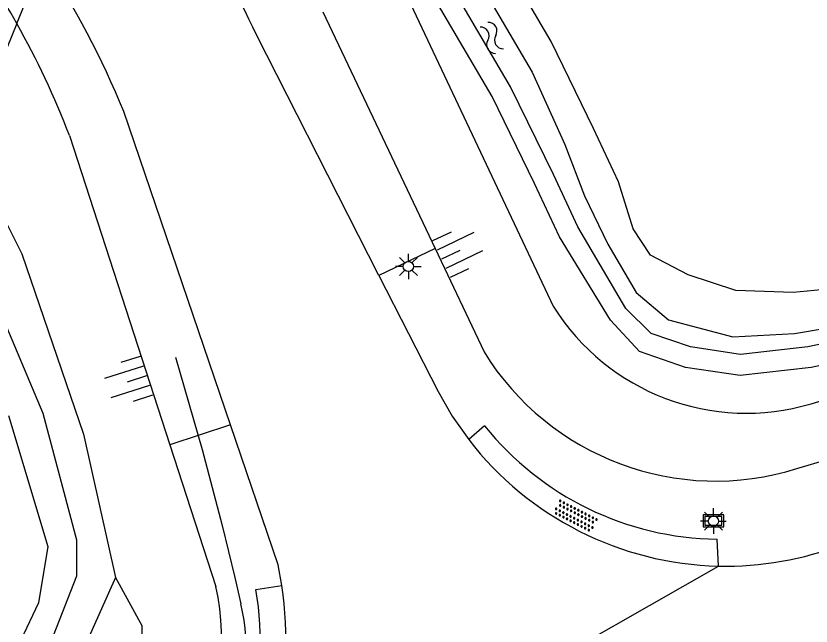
# Model space of a CAD drawing. Extents: x 124000 to 128010, y 398999 to 403000.
# Drawn here: x 124912.93 to 124951.95, y 402909.83 to 402939.78 of the extents above; entities that cross this region are included whole.
import ezdxf

# ---------------------------------------------------------------- set-up
doc = ezdxf.new("R2010")
doc.units = 0
for name, color, linetype in [('gg-knt-BGT kruinlijn', 7, 'Continuous'), ('gg-knt-bovenkant onderkant talud', 7, 'Continuous'), ('gg-knt-verharding', 7, 'Continuous'), ('gg-kntw-bovenkant insteek waterloop', 7, 'Continuous'), ('gg-kntw-waterlijn', 7, 'Continuous'), ('gt-grn-vlakafsluiter', 7, 'Continuous'), ('gt-grn-weggrens', 7, 'Continuous'), ('gt-knt-geleideconstructie', 7, 'Continuous'), ('gt-symb-bord', 7, 'Continuous'), ('gt-symb-lichtmast', 7, 'Continuous'), ('gt-symb-overige verharding', 7, 'Continuous'), ('gt-symb-talud symbool', 7, 'Continuous'), ('gt-symb-watersymbool', 7, 'Continuous'), ('gx-grn-maaiveld', 7, 'Continuous')]:
    doc.layers.add(name, color=color, linetype=linetype)

# ---------------------------------------------------------------- blocks, each defined once
blk = doc.blocks.new('gt0-BORD')
at = {"layer": 'gt-symb-bord'}
blk.add_lwpolyline([(-0.5, 0.295), (-0.5, -0.295), (0.5, -0.295), (0.5, 0.295), (-0.5, 0.295)], dxfattribs=at)
blk.add_lwpolyline([(-0.417, -0.212), (0.417, -0.212), (0.417, 0.212), (-0.417, 0.212)], close=True, dxfattribs=at)
blk = doc.blocks.new('gt0-LMAST')
at = {"layer": 'gt-symb-lichtmast'}
for p, q in [((-0.182, 0.173), (-0.447, 0.438)), ((-0.005, 0.246), (-0.005, 0.621)), ((0.172, 0.173), (0.437, 0.438)), ((-0.255, -0.004), (-0.63, -0.004)), ((-0.182, -0.181), (-0.447, -0.446)), ((-0.005, -0.254), (-0.005, -0.629)), ((0.437, -0.446), (0.172, -0.181)), ((0.245, -0.004), (0.62, -0.004))]:
    blk.add_line(p, q, dxfattribs=at)
blk.add_circle((-0.005, -0.004), 0.25, dxfattribs=at)
blk = doc.blocks.new('gt0-OVH')
at = {"layer": 'gt-symb-overige verharding'}
for points in [[(-0.972, 0.298), (-0.967, 0.308), (-0.965, 0.319), (-0.966, 0.33), (-0.971, 0.34), (-0.978, 0.348), (-0.988, 0.353), (-0.999, 0.355), (-1.01, 0.354), (-1.02, 0.349), (-1.028, 0.342), (-1.033, 0.332), (-1.035, 0.321), (-1.034, 0.31), (-1.029, 0.3), (-1.022, 0.292), (-1.012, 0.287), (-1.001, 0.285), (-0.99, 0.286), (-0.98, 0.291)], [(-0.872, 0.106), (-0.867, 0.116), (-0.865, 0.126), (-0.866, 0.137), (-0.871, 0.147), (-0.878, 0.156), (-0.888, 0.161), (-0.899, 0.163), (-0.91, 0.162), (-0.92, 0.157), (-0.928, 0.15), (-0.933, 0.14), (-0.935, 0.129), (-0.934, 0.118), (-0.929, 0.108), (-0.922, 0.1), (-0.912, 0.095), (-0.901, 0.092), (-0.89, 0.094), (-0.88, 0.098)], [(-0.772, 0.298), (-0.767, 0.308), (-0.765, 0.319), (-0.766, 0.33), (-0.771, 0.34), (-0.778, 0.348), (-0.788, 0.353), (-0.799, 0.355), (-0.81, 0.354), (-0.82, 0.349), (-0.828, 0.342), (-0.833, 0.332), (-0.835, 0.321), (-0.834, 0.31), (-0.829, 0.3), (-0.822, 0.292), (-0.812, 0.287), (-0.801, 0.285), (-0.79, 0.286), (-0.78, 0.291)], [(-0.672, 0.106), (-0.667, 0.116), (-0.665, 0.126), (-0.666, 0.137), (-0.671, 0.147), (-0.678, 0.156), (-0.688, 0.161), (-0.699, 0.163), (-0.71, 0.162), (-0.72, 0.157), (-0.728, 0.15), (-0.733, 0.14), (-0.735, 0.129), (-0.734, 0.118), (-0.729, 0.108), (-0.722, 0.1), (-0.712, 0.095), (-0.701, 0.092), (-0.69, 0.094), (-0.68, 0.098)], [(-0.572, 0.298), (-0.567, 0.308), (-0.565, 0.319), (-0.566, 0.33), (-0.571, 0.34), (-0.578, 0.348), (-0.588, 0.353), (-0.599, 0.355), (-0.61, 0.354), (-0.62, 0.349), (-0.628, 0.342), (-0.633, 0.332), (-0.635, 0.321), (-0.634, 0.31), (-0.629, 0.3), (-0.622, 0.292), (-0.612, 0.287), (-0.601, 0.285), (-0.59, 0.286), (-0.58, 0.291)], [(-0.472, 0.106), (-0.467, 0.116), (-0.465, 0.126), (-0.466, 0.137), (-0.471, 0.147), (-0.478, 0.156), (-0.488, 0.161), (-0.499, 0.163), (-0.51, 0.162), (-0.52, 0.157), (-0.528, 0.15), (-0.533, 0.14), (-0.535, 0.129), (-0.534, 0.118), (-0.529, 0.108), (-0.522, 0.1), (-0.512, 0.095), (-0.501, 0.092), (-0.49, 0.094), (-0.48, 0.098)], [(-0.372, 0.298), (-0.367, 0.308), (-0.365, 0.319), (-0.366, 0.33), (-0.371, 0.34), (-0.378, 0.348), (-0.388, 0.353), (-0.399, 0.355), (-0.41, 0.354), (-0.42, 0.349), (-0.428, 0.342), (-0.433, 0.332), (-0.435, 0.321), (-0.434, 0.31), (-0.429, 0.3), (-0.422, 0.292), (-0.412, 0.287), (-0.401, 0.285), (-0.39, 0.286), (-0.38, 0.291)], [(-0.272, 0.106), (-0.267, 0.116), (-0.265, 0.126), (-0.266, 0.137), (-0.271, 0.147), (-0.278, 0.156), (-0.288, 0.161), (-0.299, 0.163), (-0.31, 0.162), (-0.32, 0.157), (-0.328, 0.15), (-0.333, 0.14), (-0.335, 0.129), (-0.334, 0.118), (-0.329, 0.108), (-0.322, 0.1), (-0.312, 0.095), (-0.301, 0.092), (-0.29, 0.094), (-0.28, 0.098)], [(-0.172, 0.298), (-0.167, 0.308), (-0.165, 0.319), (-0.166, 0.33), (-0.171, 0.34), (-0.178, 0.348), (-0.188, 0.353), (-0.199, 0.355), (-0.21, 0.354), (-0.22, 0.349), (-0.228, 0.342), (-0.233, 0.332), (-0.235, 0.321), (-0.234, 0.31), (-0.229, 0.3), (-0.222, 0.292), (-0.212, 0.287), (-0.201, 0.285), (-0.19, 0.286), (-0.18, 0.291)], [(-0.072, 0.106), (-0.067, 0.116), (-0.065, 0.126), (-0.066, 0.137), (-0.071, 0.147), (-0.078, 0.156), (-0.088, 0.161), (-0.099, 0.163), (-0.11, 0.162), (-0.12, 0.157), (-0.128, 0.15), (-0.133, 0.14), (-0.135, 0.129), (-0.134, 0.118), (-0.129, 0.108), (-0.122, 0.1), (-0.112, 0.095), (-0.101, 0.092), (-0.09, 0.094), (-0.08, 0.098)], [(0.028, 0.298), (0.033, 0.308), (0.035, 0.319), (0.034, 0.33), (0.029, 0.34), (0.022, 0.348), (0.012, 0.353), (0.001, 0.355), (-0.01, 0.354), (-0.02, 0.349), (-0.028, 0.342), (-0.033, 0.332), (-0.035, 0.321), (-0.034, 0.31), (-0.029, 0.3), (-0.022, 0.292), (-0.012, 0.287), (-0.001, 0.285), (0.01, 0.286), (0.02, 0.291)], [(0.128, 0.106), (0.133, 0.116), (0.135, 0.126), (0.134, 0.137), (0.129, 0.147), (0.122, 0.156), (0.112, 0.161), (0.101, 0.163), (0.09, 0.162), (0.08, 0.157), (0.072, 0.15), (0.067, 0.14), (0.065, 0.129), (0.066, 0.118), (0.071, 0.108), (0.078, 0.1), (0.088, 0.095), (0.099, 0.092), (0.11, 0.094), (0.12, 0.098)], [(0.228, 0.298), (0.233, 0.308), (0.235, 0.319), (0.234, 0.33), (0.229, 0.34), (0.222, 0.348), (0.212, 0.353), (0.201, 0.355), (0.19, 0.354), (0.18, 0.349), (0.172, 0.342), (0.167, 0.332), (0.165, 0.321), (0.166, 0.31), (0.171, 0.3), (0.178, 0.292), (0.188, 0.287), (0.199, 0.285), (0.21, 0.286), (0.22, 0.291)], [(0.328, 0.106), (0.333, 0.116), (0.335, 0.126), (0.334, 0.137), (0.329, 0.147), (0.322, 0.156), (0.312, 0.161), (0.301, 0.163), (0.29, 0.162), (0.28, 0.157), (0.272, 0.15), (0.267, 0.14), (0.265, 0.129), (0.266, 0.118), (0.271, 0.108), (0.278, 0.1), (0.288, 0.095), (0.299, 0.092), (0.31, 0.094), (0.32, 0.098)], [(0.428, 0.298), (0.433, 0.308), (0.435, 0.319), (0.434, 0.33), (0.429, 0.34), (0.422, 0.348), (0.412, 0.353), (0.401, 0.355), (0.39, 0.354), (0.38, 0.349), (0.372, 0.342), (0.367, 0.332), (0.365, 0.321), (0.366, 0.31), (0.371, 0.3), (0.378, 0.292), (0.388, 0.287), (0.399, 0.285), (0.41, 0.286), (0.42, 0.291)], [(0.528, 0.106), (0.533, 0.116), (0.535, 0.126), (0.534, 0.137), (0.529, 0.147), (0.522, 0.156), (0.512, 0.161), (0.501, 0.163), (0.49, 0.162), (0.48, 0.157), (0.472, 0.15), (0.467, 0.14), (0.465, 0.129), (0.466, 0.118), (0.471, 0.108), (0.478, 0.1), (0.488, 0.095), (0.499, 0.092), (0.51, 0.094), (0.52, 0.098)], [(0.628, 0.298), (0.633, 0.308), (0.635, 0.319), (0.634, 0.33), (0.629, 0.34), (0.622, 0.348), (0.612, 0.353), (0.601, 0.355), (0.59, 0.354), (0.58, 0.349), (0.572, 0.342), (0.567, 0.332), (0.565, 0.321), (0.566, 0.31), (0.571, 0.3), (0.578, 0.292), (0.588, 0.287), (0.599, 0.285), (0.61, 0.286), (0.62, 0.291)], [(0.728, 0.106), (0.733, 0.116), (0.735, 0.126), (0.734, 0.137), (0.729, 0.147), (0.722, 0.156), (0.712, 0.161), (0.701, 0.163), (0.69, 0.162), (0.68, 0.157), (0.672, 0.15), (0.667, 0.14), (0.665, 0.129), (0.666, 0.118), (0.671, 0.108), (0.678, 0.1), (0.688, 0.095), (0.699, 0.092), (0.71, 0.094), (0.72, 0.098)], [(0.828, 0.298), (0.833, 0.308), (0.835, 0.319), (0.834, 0.33), (0.829, 0.34), (0.822, 0.348), (0.812, 0.353), (0.801, 0.355), (0.79, 0.354), (0.78, 0.349), (0.772, 0.342), (0.767, 0.332), (0.765, 0.321), (0.766, 0.31), (0.771, 0.3), (0.778, 0.292), (0.788, 0.287), (0.799, 0.285), (0.81, 0.286), (0.82, 0.291)], [(0.928, 0.106), (0.933, 0.116), (0.935, 0.126), (0.934, 0.137), (0.929, 0.147), (0.922, 0.156), (0.912, 0.161), (0.901, 0.163), (0.89, 0.162), (0.88, 0.157), (0.872, 0.15), (0.867, 0.14), (0.865, 0.129), (0.866, 0.118), (0.871, 0.108), (0.878, 0.1), (0.888, 0.095), (0.899, 0.092), (0.91, 0.094), (0.92, 0.098)], [(1.028, 0.298), (1.033, 0.308), (1.035, 0.319), (1.034, 0.33), (1.029, 0.34), (1.022, 0.348), (1.012, 0.353), (1.001, 0.355), (0.99, 0.354), (0.98, 0.349), (0.972, 0.342), (0.967, 0.332), (0.965, 0.321), (0.966, 0.31), (0.971, 0.3), (0.978, 0.292), (0.988, 0.287), (0.999, 0.285), (1.01, 0.286), (1.02, 0.291)], [(-0.972, -0.142), (-0.967, -0.132), (-0.965, -0.121), (-0.966, -0.11), (-0.971, -0.1), (-0.978, -0.092), (-0.988, -0.087), (-0.999, -0.085), (-1.01, -0.086), (-1.02, -0.091), (-1.028, -0.098), (-1.033, -0.108), (-1.035, -0.119), (-1.034, -0.13), (-1.029, -0.14), (-1.022, -0.148), (-1.012, -0.153), (-1.001, -0.155), (-0.99, -0.154), (-0.98, -0.149)], [(-0.872, -0.334), (-0.867, -0.324), (-0.865, -0.314), (-0.866, -0.303), (-0.871, -0.293), (-0.878, -0.284), (-0.888, -0.279), (-0.899, -0.277), (-0.91, -0.278), (-0.92, -0.283), (-0.928, -0.29), (-0.933, -0.3), (-0.935, -0.311), (-0.934, -0.322), (-0.929, -0.332), (-0.922, -0.34), (-0.912, -0.345), (-0.901, -0.348), (-0.89, -0.346), (-0.88, -0.342)], [(-0.772, -0.142), (-0.767, -0.132), (-0.765, -0.121), (-0.766, -0.11), (-0.771, -0.1), (-0.778, -0.092), (-0.788, -0.087), (-0.799, -0.085), (-0.81, -0.086), (-0.82, -0.091), (-0.828, -0.098), (-0.833, -0.108), (-0.835, -0.119), (-0.834, -0.13), (-0.829, -0.14), (-0.822, -0.148), (-0.812, -0.153), (-0.801, -0.155), (-0.79, -0.154), (-0.78, -0.149)], [(-0.672, -0.334), (-0.667, -0.324), (-0.665, -0.314), (-0.666, -0.303), (-0.671, -0.293), (-0.678, -0.284), (-0.688, -0.279), (-0.699, -0.277), (-0.71, -0.278), (-0.72, -0.283), (-0.728, -0.29), (-0.733, -0.3), (-0.735, -0.311), (-0.734, -0.322), (-0.729, -0.332), (-0.722, -0.34), (-0.712, -0.345), (-0.701, -0.348), (-0.69, -0.346), (-0.68, -0.342)], [(-0.572, -0.142), (-0.567, -0.132), (-0.565, -0.121), (-0.566, -0.11), (-0.571, -0.1), (-0.578, -0.092), (-0.588, -0.087), (-0.599, -0.085), (-0.61, -0.086), (-0.62, -0.091), (-0.628, -0.098), (-0.633, -0.108), (-0.635, -0.119), (-0.634, -0.13), (-0.629, -0.14), (-0.622, -0.148), (-0.612, -0.153), (-0.601, -0.155), (-0.59, -0.154), (-0.58, -0.149)], [(-0.472, -0.334), (-0.467, -0.324), (-0.465, -0.314), (-0.466, -0.303), (-0.471, -0.293), (-0.478, -0.284), (-0.488, -0.279), (-0.499, -0.277), (-0.51, -0.278), (-0.52, -0.283), (-0.528, -0.29), (-0.533, -0.3), (-0.535, -0.311), (-0.534, -0.322), (-0.529, -0.332), (-0.522, -0.34), (-0.512, -0.345), (-0.501, -0.348), (-0.49, -0.346), (-0.48, -0.342)], [(-0.372, -0.142), (-0.367, -0.132), (-0.365, -0.121), (-0.366, -0.11), (-0.371, -0.1), (-0.378, -0.092), (-0.388, -0.087), (-0.399, -0.085), (-0.41, -0.086), (-0.42, -0.091), (-0.428, -0.098), (-0.433, -0.108), (-0.435, -0.119), (-0.434, -0.13), (-0.429, -0.14), (-0.422, -0.148), (-0.412, -0.153), (-0.401, -0.155), (-0.39, -0.154), (-0.38, -0.149)], [(-0.272, -0.334), (-0.267, -0.324), (-0.265, -0.314), (-0.266, -0.303), (-0.271, -0.293), (-0.278, -0.284), (-0.288, -0.279), (-0.299, -0.277), (-0.31, -0.278), (-0.32, -0.283), (-0.328, -0.29), (-0.333, -0.3), (-0.335, -0.311), (-0.334, -0.322), (-0.329, -0.332), (-0.322, -0.34), (-0.312, -0.345), (-0.301, -0.348), (-0.29, -0.346), (-0.28, -0.342)], [(-0.172, -0.142), (-0.167, -0.132), (-0.165, -0.121), (-0.166, -0.11), (-0.171, -0.1), (-0.178, -0.092), (-0.188, -0.087), (-0.199, -0.085), (-0.21, -0.086), (-0.22, -0.091), (-0.228, -0.098), (-0.233, -0.108), (-0.235, -0.119), (-0.234, -0.13), (-0.229, -0.14), (-0.222, -0.148), (-0.212, -0.153), (-0.201, -0.155), (-0.19, -0.154), (-0.18, -0.149)], [(-0.072, -0.334), (-0.067, -0.324), (-0.065, -0.314), (-0.066, -0.303), (-0.071, -0.293), (-0.078, -0.284), (-0.088, -0.279), (-0.099, -0.277), (-0.11, -0.278), (-0.12, -0.283), (-0.128, -0.29), (-0.133, -0.3), (-0.135, -0.311), (-0.134, -0.322), (-0.129, -0.332), (-0.122, -0.34), (-0.112, -0.345), (-0.101, -0.348), (-0.09, -0.346), (-0.08, -0.342)], [(0.028, -0.142), (0.033, -0.132), (0.035, -0.121), (0.034, -0.11), (0.029, -0.1), (0.022, -0.092), (0.012, -0.087), (0.001, -0.085), (-0.01, -0.086), (-0.02, -0.091), (-0.028, -0.098), (-0.033, -0.108), (-0.035, -0.119), (-0.034, -0.13), (-0.029, -0.14), (-0.022, -0.148), (-0.012, -0.153), (-0.001, -0.155), (0.01, -0.154), (0.02, -0.149)], [(0.128, -0.334), (0.133, -0.324), (0.135, -0.314), (0.134, -0.303), (0.129, -0.293), (0.122, -0.284), (0.112, -0.279), (0.101, -0.277), (0.09, -0.278), (0.08, -0.283), (0.072, -0.29), (0.067, -0.3), (0.065, -0.311), (0.066, -0.322), (0.071, -0.332), (0.078, -0.34), (0.088, -0.345), (0.099, -0.348), (0.11, -0.346), (0.12, -0.342)], [(0.228, -0.142), (0.233, -0.132), (0.235, -0.121), (0.234, -0.11), (0.229, -0.1), (0.222, -0.092), (0.212, -0.087), (0.201, -0.085), (0.19, -0.086), (0.18, -0.091), (0.172, -0.098), (0.167, -0.108), (0.165, -0.119), (0.166, -0.13), (0.171, -0.14), (0.178, -0.148), (0.188, -0.153), (0.199, -0.155), (0.21, -0.154), (0.22, -0.149)], [(0.328, -0.334), (0.333, -0.324), (0.335, -0.314), (0.334, -0.303), (0.329, -0.293), (0.322, -0.284), (0.312, -0.279), (0.301, -0.277), (0.29, -0.278), (0.28, -0.283), (0.272, -0.29), (0.267, -0.3), (0.265, -0.311), (0.266, -0.322), (0.271, -0.332), (0.278, -0.34), (0.288, -0.345), (0.299, -0.348), (0.31, -0.346), (0.32, -0.342)], [(0.428, -0.142), (0.433, -0.132), (0.435, -0.121), (0.434, -0.11), (0.429, -0.1), (0.422, -0.092), (0.412, -0.087), (0.401, -0.085), (0.39, -0.086), (0.38, -0.091), (0.372, -0.098), (0.367, -0.108), (0.365, -0.119), (0.366, -0.13), (0.371, -0.14), (0.378, -0.148), (0.388, -0.153), (0.399, -0.155), (0.41, -0.154), (0.42, -0.149)], [(0.528, -0.334), (0.533, -0.324), (0.535, -0.314), (0.534, -0.303), (0.529, -0.293), (0.522, -0.284), (0.512, -0.279), (0.501, -0.277), (0.49, -0.278), (0.48, -0.283), (0.472, -0.29), (0.467, -0.3), (0.465, -0.311), (0.466, -0.322), (0.471, -0.332), (0.478, -0.34), (0.488, -0.345), (0.499, -0.348), (0.51, -0.346), (0.52, -0.342)], [(0.628, -0.142), (0.633, -0.132), (0.635, -0.121), (0.634, -0.11), (0.629, -0.1), (0.622, -0.092), (0.612, -0.087), (0.601, -0.085), (0.59, -0.086), (0.58, -0.091), (0.572, -0.098), (0.567, -0.108), (0.565, -0.119), (0.566, -0.13), (0.571, -0.14), (0.578, -0.148), (0.588, -0.153), (0.599, -0.155), (0.61, -0.154), (0.62, -0.149)], [(0.728, -0.334), (0.733, -0.324), (0.735, -0.314), (0.734, -0.303), (0.729, -0.293), (0.722, -0.284), (0.712, -0.279), (0.701, -0.277), (0.69, -0.278), (0.68, -0.283), (0.672, -0.29), (0.667, -0.3), (0.665, -0.311), (0.666, -0.322), (0.671, -0.332), (0.678, -0.34), (0.688, -0.345), (0.699, -0.348), (0.71, -0.346), (0.72, -0.342)], [(0.828, -0.142), (0.833, -0.132), (0.835, -0.121), (0.834, -0.11), (0.829, -0.1), (0.822, -0.092), (0.812, -0.087), (0.801, -0.085), (0.79, -0.086), (0.78, -0.091), (0.772, -0.098), (0.767, -0.108), (0.765, -0.119), (0.766, -0.13), (0.771, -0.14), (0.778, -0.148), (0.788, -0.153), (0.799, -0.155), (0.81, -0.154), (0.82, -0.149)], [(0.928, -0.334), (0.933, -0.324), (0.935, -0.314), (0.934, -0.303), (0.929, -0.293), (0.922, -0.284), (0.912, -0.279), (0.901, -0.277), (0.89, -0.278), (0.88, -0.283), (0.872, -0.29), (0.867, -0.3), (0.865, -0.311), (0.866, -0.322), (0.871, -0.332), (0.878, -0.34), (0.888, -0.345), (0.899, -0.348), (0.91, -0.346), (0.92, -0.342)], [(1.028, -0.142), (1.033, -0.132), (1.035, -0.121), (1.034, -0.11), (1.029, -0.1), (1.022, -0.092), (1.012, -0.087), (1.001, -0.085), (0.99, -0.086), (0.98, -0.091), (0.972, -0.098), (0.967, -0.108), (0.965, -0.119), (0.966, -0.13), (0.971, -0.14), (0.978, -0.148), (0.988, -0.153), (0.999, -0.155), (1.01, -0.154), (1.02, -0.149)]]:
    blk.add_lwpolyline(points, close=True, dxfattribs=at)
blk = doc.blocks.new('gt0-TALUD_1')
at = {"layer": 'gt-symb-talud symbool'}
for p, q in [((-1, -1), (-1, 0)), ((-0.5, -2), (-0.5, 0)), ((0, -1), (0, 0)), ((0.5, -2), (0.5, 0)), ((1, -1), (1, 0))]:
    blk.add_line(p, q, dxfattribs=at)
blk = doc.blocks.new('gt0-WA')
at = {"layer": 'gt-symb-watersymbool'}
for centre, start, end in [((-0.323, 0.022), 28.0725, 151.9275), ((0.427, 0.422), 208.0725, 331.9275), ((-0.323, -0.428), 28.0725, 151.9275), ((0.427, -0.028), 208.0725, 331.9275)]:
    blk.add_arc(centre, 0.425, start, end, dxfattribs=at)

msp = doc.modelspace()

# ---------------------------------------------------------------- linework, layer by layer
at = {"layer": 'gg-knt-BGT kruinlijn'}
for p, q in [((124932.16, 402940.66), (124939.291, 402925.528)), ((124915.557, 402933.909), (124920.483, 402918.733)), ((124951.95, 402920.74), (124954.264, 402921.444)), ((124920.483, 402918.733), (124922.74, 402911.78))]:
    msp.add_line(p, q, dxfattribs=at)
for centre, radius, start, end in [((124876.262, 402918.803), 42.098, 29.2956, 55.2134), ((124876.354, 402918.842), 41.998, 21.024, 29.311), ((124948.765, 402931.449), 11.172, 212.0026, 286.5613), ((124910.362, 402909.09), 12.667, 293.3537, 12.262)]:
    msp.add_arc(centre, radius, start, end, dxfattribs=at)
at = {"layer": 'gg-knt-bovenkant onderkant talud'}
for p, q in [((124951.256, 402917.559), (124952.81, 402918.02)), ((124917.82, 402912.206), (124919.129, 402909.829))]:
    msp.add_line(p, q, dxfattribs=at)
for centre, radius, start, end in [((124947.265, 402930.304), 13.356, 211.6818, 287.3861), ((124913.019, 402909.724), 6.111, 305.988, 0.9818)]:
    msp.add_arc(centre, radius, start, end, dxfattribs=at)
at = {"layer": 'gg-knt-verharding'}
for p, q in [((124935.929, 402919.657), (124935.149, 402918.979)), ((124947.405, 402912.777), (124947.335, 402914.092)), ((124924.705, 402911.621), (124925.985, 402911.819))]:
    msp.add_line(p, q, dxfattribs=at)
for centre, radius, start, end in [((124875.345, 402916.23), 54.314, 24.5999, 39.0881), ((124875.811, 402917.588), 45.88, 22.4104, 33.0211), ((124947.552, 402929.009), 14.918, 218.8191, 269.1653), ((124947.77, 402928.709), 15.936, 217.63, 268.6878), ((124947.766, 402928.712), 15.939, 268.7019, 291.0844), ((124909.302, 402909.317), 16.87, 319.5962, 8.5276), ((124910.317, 402909.135), 14.602, 316.5672, 9.8036), ((125035.786, 402670.513), 243.061, 98.46637, 111.97796)]:
    msp.add_arc(centre, radius, start, end, dxfattribs=at)
at = {"layer": 'gg-kntw-bovenkant insteek waterloop'}
for points in [[(124942.106, 402924.847), (124939.602, 402928.935), (124938.381, 402931.558), (124936.295, 402935.818), (124932.846, 402941.703), (124928.727, 402947.903), (124925.459, 402953.13), (124920.81, 402958.565)], [(124910.535, 402933.43), (124913.213, 402928.105), (124916.242, 402919.254), (124917.82, 402912.206)], [(125004.681, 402931.277), (124994.182, 402930.274), (124981.264, 402928.556), (124969.246, 402926.231), (124951.957, 402922.527), (124948.471, 402922.129), (124945.782, 402922.527), (124943.531, 402923.308), (124942.106, 402924.847)], [(124917.82, 402912.206), (124915.559, 402907.162), (124910.101, 402904.359), (124902.066, 402900.331), (124893.761, 402895.812), (124885.444, 402890.593), (124877.09, 402885.145), (124869.41, 402879.656), (124861.79, 402873.621), (124854.283, 402867.282), (124846.883, 402860.853), (124839.919, 402853.914), (124833.222, 402846.355), (124826.696, 402838.864), (124820.765, 402831.42), (124814.601, 402823.162), (124809.384, 402815.696), (124798.506, 402798.465), (124788.97, 402783.443), (124783.069, 402774.785), (124777.56, 402767.487), (124776.514, 402767.407), (124774.282, 402769.203)]]:
    msp.add_lwpolyline(points, dxfattribs=at)
at = {"layer": 'gg-kntw-waterlijn'}
for points in [[(124942.855, 402925.41), (124940.507, 402929.421), (124939.306, 402932), (124937.199, 402936.303), (124933.716, 402942.246), (124929.589, 402948.458), (124926.288, 402953.738), (124921.87, 402958.902)], [(125004.615, 402931.965), (124999.325, 402931.692), (124994.066, 402931.171), (124981.099, 402929.351), (124969.041, 402927.162), (124951.791, 402923.54), (124948.488, 402923.162), (124946.027, 402923.527), (124944.109, 402924.192), (124942.855, 402925.41)], [(124911.929, 402925.765), (124914.254, 402920.285), (124915.9, 402914.064), (124915.9, 402912.272), (124914.76, 402909.345)], [(124913.18, 402909.152), (124914.049, 402910.982), (124914.506, 402913.726), (124912.579, 402920.155)]]:
    msp.add_lwpolyline(points, dxfattribs=at)
at = {"layer": 'gt-grn-vlakafsluiter'}
for q in [(124914.28, 402942.59), (124910.535, 402933.43)]:
    msp.add_line((124912.976, 402939.402), q, dxfattribs=at)
at = {"layer": 'gt-grn-weggrens'}
msp.add_line((124922.148, 402898.383), (124947.405, 402912.777), dxfattribs=at)
at = {"layer": 'gt-knt-geleideconstructie'}
msp.add_lwpolyline([(124920.765, 402923.024), (124922.066, 402918.499), (124923.054, 402914.765), (124923.678, 402912.221), (124923.968, 402910.925)], dxfattribs=at)
msp.add_arc((124913.603, 402908.5), 10.644, 337.8453, 13.1682, dxfattribs=at)
at = {"layer": 'gx-grn-maaiveld'}
for p, q in [((124927.995, 402939.98), (124933.502, 402928.353)), ((124930.736, 402927.043), (124924.73, 402938.84)), ((124923.464, 402919.7), (124918.226, 402935.079)), ((124933.502, 402928.353), (124930.736, 402927.043)), ((124933.502, 402928.353), (124935.9, 402923.29)), ((124923.464, 402919.7), (124920.483, 402918.733))]:
    msp.add_line(p, q, dxfattribs=at)
for points in [[(124923.557, 402959.439), (124927.262, 402954.635), (124930.233, 402949.687), (124934.441, 402943.537), (124938.265, 402937.011), (124939.858, 402933.471), (124940.824, 402930.941), (124941.976, 402928.581), (124943.362, 402926.207), (124944.946, 402924.862), (124948.109, 402924.027), (124951.132, 402924.196), (124955.605, 402924.947), (124967.917, 402927.68), (124980.886, 402929.779), (124985.301, 402930.438), (124994.987, 402931.769), (125000.816, 402932.367)], [(125000, 402934.302), (124992.32, 402933.611), (124983.401, 402932.411), (124955.535, 402926.633), (124951.071, 402926.199), (124948.253, 402926.3), (124945.915, 402927.074), (124944.071, 402928.026), (124943.212, 402929.331), (124942.497, 402931.634), (124941.276, 402934.257), (124939.19, 402938.517), (124935.741, 402944.402), (124931.622, 402950.602), (124928.354, 402955.829), (124925.061, 402959.678)], [(124930.736, 402927.043), (124933.642, 402921.336), (124934.344, 402920.124), (124935.149, 402918.979)], [(124925.985, 402911.819), (124925.8, 402912.84), (124923.464, 402919.7)]]:
    msp.add_lwpolyline(points, dxfattribs=at)

# ---------------------------------------------------------------- block references
at = {"layer": 'gt-symb-bord'}
msp.add_blockref('gt0-BORD', (124947.16, 402914.99), dxfattribs=at)
at = {"layer": 'gt-symb-lichtmast'}
for p in [(124932.192, 402927.485), (124947.16, 402914.99)]:
    msp.add_blockref('gt0-LMAST', p, dxfattribs=at)
at = {"layer": 'gt-symb-overige verharding', "rotation": -27.128766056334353}
msp.add_blockref('gt0-OVH', (124940.382, 402915.23), dxfattribs=at)
at = {"layer": 'gt-symb-talud symbool'}
for p, xscale, yscale, rotation in [((124933.808, 402927.833), 1.0001544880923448, 1.0001544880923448, 115.46334506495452), ((124919.352, 402922.125), 1.0000089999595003, 1.0000089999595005, -72.36228444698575)]:
    msp.add_blockref('gt0-TALUD_1', p, dxfattribs=dict(at, xscale=xscale, yscale=yscale, rotation=rotation))
at = {"layer": 'gt-symb-watersymbool', "rotation": 120.38423729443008}
msp.add_blockref('gt0-WA', (124936.303, 402938.652), dxfattribs=at)

doc.saveas('drawing.dxf')
